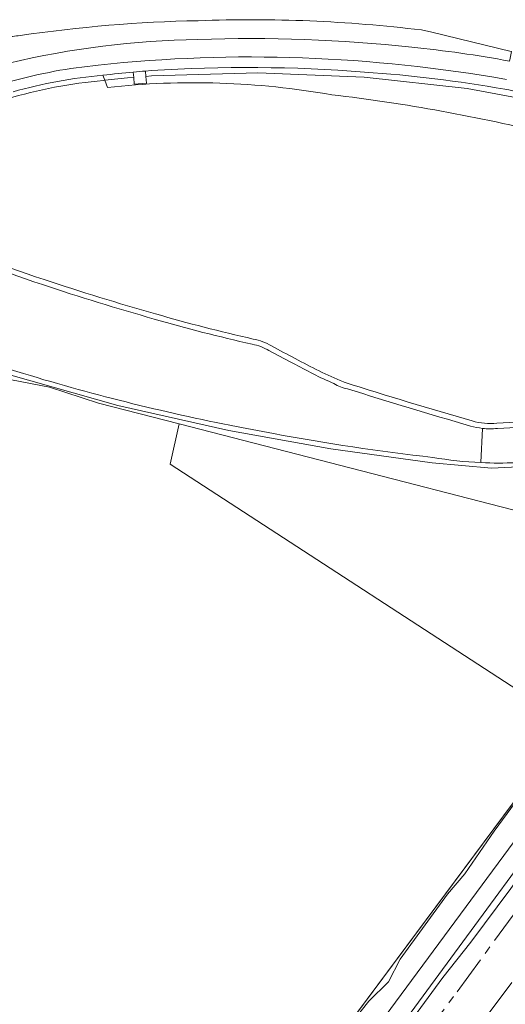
# Model space of a CAD drawing. Extents: x 150256 to 156914, y 461459 to 469481.
# Tile 346 of 656: x 155253 to 155345, y 464190 to 464376. Entities that reach past the tile are written whole.
import ezdxf

# ---------------------------------------------------------------- set-up
doc = ezdxf.new("R2010")
doc.units = 0
doc.header["$LTSCALE"] = 0.75
doc.linetypes.add('AM-AS', pattern=[16, 10, -2, 2, -2])
for name, color, linetype, lineweight in [('B-RO-AM-AS_SPOOR-G', 251, 'AM-AS', 18), ('B-RO-GR-BEPLANTING_CULTUUR_BOSPLANTSOEN-GV', 251, 'CONTINUOUS', 18), ('B-RO-GR-GROENVOORZIENING-GV', 251, 'CONTINUOUS', 18), ('B-RO-IE-TERREINAFSCHEIDING_KUNSTMATIG_HEKWERK-G', 251, 'IE-TERREINAFSCHEIDING-KUNSTMATIG', 18), ('B-RO-OG-TERREIN_CULTUURSCHEIDING-GV', 251, 'CONTINUOUS', 18), ('B-RO-VH-VERHARDING_ASFALT-GV', 251, 'CONTINUOUS', 18), ('B-RO-VH-VERHARDING_HALFVERHARDING-GV', 251, 'CONTINUOUS', 18), ('B-RO-VH-VERHARDING_TEGEL-GV', 251, 'CONTINUOUS', 18)]:
    doc.layers.add(name, color=color, linetype=linetype, lineweight=lineweight)
doc.linetypes.add('IE-TERREINAFSCHEIDING-KUNSTMATIG', pattern='A,4,[82,NLCS.SHX,S=0.75,R=90,X=0,Y=0],4,-2', length=10)

msp = doc.modelspace()

# ---------------------------------------------------------------- linework, layer by layer
at = {"layer": 'B-RO-AM-AS_SPOOR-G'}
for points in [[(155200.244, 464009.105), (155335.765, 464192.003), (155384.284, 464258.121), (155405.089, 464286.764)], [(155320.066, 464158.929), (155377.797, 464235.938), (155411.977, 464281.684)]]:
    msp.add_lwpolyline(points, dxfattribs=at)
at = {"layer": 'B-RO-GR-BEPLANTING_CULTUUR_BOSPLANTSOEN-GV'}
for points in [[(155357.517, 464242.697), (155368.27, 464256.93), (155378.689, 464274.912), (155283.097, 464299.514), (155281.445, 464291.871), (155357.382, 464242.518)], [(155210.417, 464045.103), (155176.84, 464000), (155146.21, 463958.856), (155144.482, 463960.296), (155126.428, 463942.691), (155130.139, 463937.16), (155133.479, 463932.2), (155133.524, 463932.261), (155360.881, 464239.775), (155357.517, 464242.697), (155357.382, 464242.518)]]:
    msp.add_lwpolyline(points, close=True, dxfattribs=at)
at = {"layer": 'B-RO-GR-GROENVOORZIENING-GV'}
for points in [[(155325.513, 464185.99), (155363.419, 464237.575), (155384.752, 464266.974), (155401.312, 464289.549), (155401.299, 464289.559), (155423.493, 464320.622), (155424.643, 464322.232), (155425.356, 464321.776), (155425.829, 464322.374), (155425.909, 464322.325), (155426.004, 464322.441), (155417.279, 464327.617), (155416.97, 464327.115), (155385.614, 464282.754), (155379.858, 464274.611), (155378.689, 464274.912), (155368.27, 464256.93), (155357.517, 464242.697), (155360.881, 464239.775), (155133.524, 463932.261)], [(155323.826, 464182.119), (155333.049, 464194.674), (155338.35, 464201.406), (155345.927, 464211.547), (155352.046, 464219.906), (155357.363, 464227.061), (155357.773, 464228.109), (155358.512, 464229.244), (155361.298, 464232.183), (155368.656, 464242.302), (155378.617, 464255.761), (155385.116, 464264.684), (155388.816, 464269.933), (155390.62, 464272.897), (155391.589, 464275.097), (155392.427, 464275.939), (155394.924, 464278.367), (155400.338, 464285.881), (155402.398, 464288.748), (155401.312, 464289.549), (155384.752, 464266.974), (155363.419, 464237.575), (155325.513, 464185.99)]]:
    msp.add_lwpolyline(points, dxfattribs=at)
at = {"layer": 'B-RO-IE-TERREINAFSCHEIDING_KUNSTMATIG_HEKWERK-G'}
for points in [[(155281.445, 464291.871), (155283.097, 464299.514)], [(155357.382, 464242.518), (155281.445, 464291.871)], [(155216.121, 464043.5), (155219.747, 464043.823), (155251.575, 464086.353), (155269.574, 464110.922), (155286.618, 464133.896), (155325.513, 464185.99), (155363.419, 464237.575), (155384.752, 464266.974), (155401.312, 464289.549)], [(155313.518, 464183.235), (155319.042, 464190.23), (155322.758, 464193.848), (155325.005, 464198.178), (155333.968, 464210.453), (155337.221, 464214.322), (155342.806, 464222.409), (155350.016, 464232.176), (155356.714, 464241.187), (155357.962, 464242.679), (155361.306, 464246.997), (155367.418, 464255.298), (155373.195, 464264.88), (155380.818, 464278.332)], [(155357.446, 464242.604), (155176.84, 464000)]]:
    msp.add_lwpolyline(points, dxfattribs=at)
at = {"layer": 'B-RO-OG-TERREIN_CULTUURSCHEIDING-GV'}
for points in [[(155286.693, 464375.838, 0.0309809), (155252.997, 464373.036)], [(155329.031, 464374.077, 0.0393271), (155286.693, 464375.838)], [(155252.997, 464373.036, 0.0041966), (155250.154, 464372.67)], [(155250.871, 464367.779, -0.0552583), (155286.684, 464372.29)], [(155286.684, 464372.29, -0.0356161), (155327.172, 464370.794)], [(155327.172, 464370.794, -0.0218811), (155345.725, 464368.176)], [(155274.434, 464366.101, 0.0071509), (155268.689, 464365.514)], [(155318.223, 464366.115, 0.0356613), (155277.843, 464366.377)], [(155344.798, 464362.857, 0.0261144), (155318.223, 464366.115)], [(155250.459, 464361.01, -0.0514208), (155268.777, 464364.518)], [(155268.777, 464364.518, 0.0514208), (155250.459, 464361.01)], [(155268.689, 464365.514, 0.0471394), (155251.656, 464362.387)], [(155269.516, 464363.198, -0.0706747), (155312.021, 464361.81)], [(155312.021, 464361.81, 0.0706747), (155269.516, 464363.198)], [(155312.021, 464361.81, -0.0307022), (155353.446, 464354.322)], [(155353.446, 464354.322, 0.0307022), (155312.021, 464361.81)], [(155357.231, 464360.359, 0.0123873), (155344.798, 464362.857)], [(155231.469, 464335.709, 0.0205414), (155257.24, 464325.874)], [(155257.557, 464326.822, -0.0205293), (155231.888, 464336.617)], [(155231.888, 464336.617, 0.0205293), (155257.557, 464326.822)], [(155278.659, 464320.321, -0.011504), (155257.557, 464326.822)], [(155257.557, 464326.822, 0.011504), (155278.659, 464320.321)], [(155257.24, 464325.874, 0.0115792), (155278.387, 464319.359)], [(155278.387, 464319.359, 0.0152023), (155296.944, 464314.585)], [(155297.145, 464315.565, -0.0152476), (155278.659, 464320.321)], [(155278.659, 464320.321, 0.0152476), (155297.145, 464315.565)], [(155300.63, 464314.255, 0.0856022), (155297.145, 464315.565)], [(155297.145, 464315.565, -0.0856022), (155300.63, 464314.255)], [(155296.944, 464314.585, -0.0861459), (155300.135, 464313.386)], [(155300.135, 464313.386, 0.0092084), (155304.427, 464311.116)], [(155305.126, 464311.882, -0.0095002), (155300.63, 464314.255)], [(155300.63, 464314.255, 0.0095002), (155305.126, 464311.882)], [(155314.234, 464307.437, -0.0278006), (155305.126, 464311.882)], [(155305.126, 464311.882, 0.0278006), (155314.234, 464307.437)], [(155292.738, 464299.238, -0.0262519), (155251.071, 464309.814)], [(155304.657, 464310.999, 0.0235894), (155312.446, 464307.119)], [(155312.446, 464307.119, 0.1030584), (155315.03, 464306.137)], [(155338.623, 464300.05, -0.0063923), (155314.372, 464307.393)], [(155314.372, 464307.393, 0.0063923), (155338.623, 464300.05)], [(155315.03, 464306.137, 0.0060914), (155338.345, 464299.089)], [(155300.968, 464297.671, -0.0043761), (155292.961, 464299.224)], [(155338.345, 464299.089, 0.0422136), (155340.598, 464298.652)], [(155343.33, 464299.638, -0.0947518), (155338.623, 464300.05)], [(155338.623, 464300.05, 0.0947518), (155343.33, 464299.638)], [(155340.598, 464298.652, 0.0514568), (155343.404, 464298.64)], [(155331.152, 464293.143, -0.0168291), (155300.968, 464297.671)], [(155340.299, 464292.166, -0.0300602), (155331.152, 464293.143)], [(155353.53, 464292.702, -0.043438), (155340.299, 464292.166)]]:
    msp.add_lwpolyline(points, format="xyb", dxfattribs=at)
for points in [[(155345.725, 464368.176), (155345.828, 464368.768), (155346.051, 464370.006), (155346.04, 464370.009), (155330.987, 464373.642), (155329.031, 464374.077)], [(155269.035, 464364.545), (155273.355, 464364.999), (155274.518, 464365.096), (155274.434, 464366.101)], [(155407.122, 464334.359), (155411.47, 464341.522), (155399.486, 464346.537), (155386.189, 464351.318), (155371.71, 464355.743), (155357.019, 464359.381), (155337.692, 464362.998), (155318.148, 464365.117), (155298.032, 464365.965), (155277.899, 464365.378), (155276.815, 464365.288), (155276.922, 464364.002), (155274.625, 464363.811), (155274.518, 464365.096)], [(155277.843, 464366.377), (155276.731, 464366.293), (155276.815, 464365.288), (155277.899, 464365.378), (155298.032, 464365.965), (155318.148, 464365.117), (155337.692, 464362.998), (155357.019, 464359.381), (155371.71, 464355.743), (155386.189, 464351.318), (155399.486, 464346.537), (155411.47, 464341.522), (155407.122, 464334.359), (155405.634, 464331.907), (155407.494, 464330.915), (155408.102, 464331.724), (155407.037, 464332.292), (155408.085, 464333.925), (155412.46, 464340.905), (155412.928, 464341.996)], [(155268.689, 464365.514), (155269.035, 464364.545)], [(155268.777, 464364.518), (155269.035, 464364.545), (155268.689, 464365.514)], [(155269.035, 464364.545), (155268.777, 464364.518)], [(155274.518, 464365.096), (155273.355, 464364.999), (155269.035, 464364.545), (155269.516, 464363.198)], [(155269.516, 464363.198), (155269.035, 464364.545)], [(155194.026, 464342.691), (155193.474, 464343.486), (155193.077, 464342.326), (155197.308, 464336.325), (155203.794, 464329.79), (155210.2, 464325.227), (155217.956, 464321.746), (155231.038, 464316.203), (155231.694, 464315.925), (155234.177, 464314.873), (155240.27, 464312.665), (155250.765, 464308.861), (155271.52, 464303.009), (155292.539, 464298.258), (155311.835, 464294.788), (155331.037, 464292.149), (155342.305, 464291.096), (155353.646, 464291.707)], [(155353.646, 464291.707), (155342.305, 464291.096), (155331.037, 464292.149), (155311.835, 464294.788), (155292.539, 464298.258), (155271.52, 464303.009), (155250.765, 464308.861), (155240.27, 464312.665), (155238.75, 464308.47), (155245.763, 464308.919), (155258.562, 464306.424), (155267.819, 464303.446), (155283.097, 464299.514), (155378.689, 464274.912)], [(155304.427, 464311.116), (155304.657, 464310.999)], [(155314.372, 464307.393), (155314.234, 464307.437)], [(155314.234, 464307.437), (155314.372, 464307.393)], [(155292.961, 464299.224), (155292.738, 464299.238)], [(155352.306, 464300.235), (155346.886, 464299.807), (155343.33, 464299.638)], [(155343.33, 464299.638), (155346.886, 464299.807), (155352.306, 464300.235)], [(155343.404, 464298.64), (155346.949, 464298.809), (155352.4, 464299.239)]]:
    msp.add_lwpolyline(points, dxfattribs=at)
at = {"layer": 'B-RO-VH-VERHARDING_ASFALT-GV'}
for points in [[(155252.997, 464373.036, -0.0309809), (155286.693, 464375.838)], [(155286.693, 464375.838, -0.0393271), (155329.031, 464374.077)], [(155250.154, 464372.67, -0.0041966), (155252.997, 464373.036)], [(155286.684, 464372.29, 0.0552583), (155250.871, 464367.779)], [(155327.172, 464370.794, 0.0356161), (155286.684, 464372.29)], [(155345.725, 464368.176, 0.0218811), (155327.172, 464370.794)], [(155251.364, 464364.384, -0.0430831), (155267.772, 464367.413)], [(155267.772, 464367.413, -0.0365848), (155306.504, 464368.778)], [(155306.504, 464368.778, -0.0348551), (155345.119, 464364.714)], [(155257.24, 464325.874, -0.0205414), (155231.469, 464335.709)], [(155278.387, 464319.359, -0.0115792), (155257.24, 464325.874)], [(155296.944, 464314.585, -0.0152023), (155278.387, 464319.359)], [(155300.135, 464313.386, 0.0861459), (155296.944, 464314.585)], [(155304.427, 464311.116, -0.0092084), (155300.135, 464313.386)], [(155251.071, 464309.814, 0.0262519), (155292.738, 464299.238)], [(155312.446, 464307.119, -0.0235894), (155304.657, 464310.999)], [(155315.03, 464306.137, -0.1030584), (155312.446, 464307.119)], [(155338.345, 464299.089, -0.0060914), (155315.03, 464306.137)], [(155292.961, 464299.224, 0.0043761), (155300.968, 464297.671)], [(155340.598, 464298.652, -0.0422136), (155338.345, 464299.089)], [(155343.404, 464298.64, -0.0514568), (155340.598, 464298.652)], [(155300.968, 464297.671, 0.0168291), (155331.152, 464293.143)], [(155331.152, 464293.143, 0.0300602), (155340.299, 464292.166)], [(155340.299, 464292.166, 0.043438), (155353.53, 464292.702)]]:
    msp.add_lwpolyline(points, format="xyb", dxfattribs=at)
for points in [[(155329.031, 464374.077), (155330.987, 464373.642), (155346.04, 464370.009), (155346.051, 464370.006)], [(155304.657, 464310.999), (155304.427, 464311.116)], [(155292.738, 464299.238), (155292.961, 464299.224)], [(155340.598, 464298.652), (155340.299, 464292.166)], [(155340.299, 464292.166), (155340.598, 464298.652)], [(155352.4, 464299.239), (155346.949, 464298.809), (155343.404, 464298.64)]]:
    msp.add_lwpolyline(points, dxfattribs=at)
at = {"layer": 'B-RO-VH-VERHARDING_HALFVERHARDING-GV'}
msp.add_lwpolyline([(155345.927, 464211.547), (155338.35, 464201.406), (155333.049, 464194.674), (155323.826, 464182.119)], dxfattribs=at)
at = {"layer": 'B-RO-VH-VERHARDING_TEGEL-GV'}
for points in [[(155267.772, 464367.413, 0.0430831), (155251.364, 464364.384)], [(155306.504, 464368.778, 0.0365848), (155267.772, 464367.413)], [(155345.119, 464364.714, 0.0348551), (155306.504, 464368.778)], [(155268.689, 464365.514, -0.0071509), (155274.434, 464366.101)], [(155276.731, 464366.293, 0.0034948), (155274.434, 464366.101)], [(155274.434, 464366.101, -0.0034948), (155276.731, 464366.293)], [(155277.843, 464366.377, -0.0356613), (155318.223, 464366.115)], [(155318.223, 464366.115, -0.0261144), (155344.798, 464362.857)], [(155251.656, 464362.387, -0.0471394), (155268.689, 464365.514)], [(155344.798, 464362.857, -0.0123873), (155357.231, 464360.359)]]:
    msp.add_lwpolyline(points, format="xyb", dxfattribs=at)
for points in [[(155274.434, 464366.101), (155274.518, 464365.096), (155274.625, 464363.811), (155276.922, 464364.002), (155276.815, 464365.288), (155276.731, 464366.293)], [(155276.731, 464366.293), (155277.843, 464366.377)]]:
    msp.add_lwpolyline(points, dxfattribs=at)

doc.saveas('drawing.dxf')
